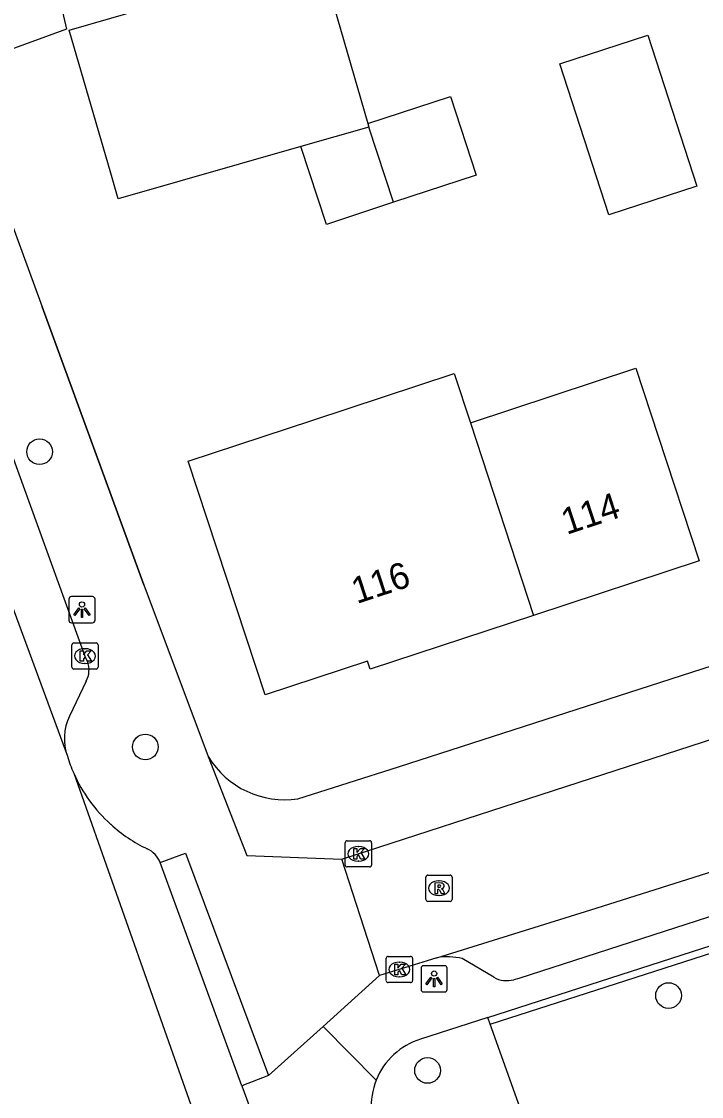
# Model space of a CAD drawing. Extents: x 158087 to 159494, y 382905 to 383981.
# Drawn here: x 158996.6 to 159022.52, y 383170.24 to 383211.21 of the extents above; entities that cross this region are included whole.
import ezdxf

# ---------------------------------------------------------------- set-up
doc = ezdxf.new("R2010")
doc.units = 0
for name, color, linetype in [('IMGEO_Boom', 7, 'Continuous'), ('IMGEO_Groenvoorziening', 7, 'Continuous'), ('IMGEO_Hek', 7, 'Continuous'), ('IMGEO_Kolk', 7, 'Continuous'), ('IMGEO_Lichtpunt', 7, 'Continuous'), ('IMGEO_Muur', 7, 'Continuous'), ('IMGEO_Pand', 7, 'Continuous'), ('IMGEO_Pand_nummerreeks', 7, 'Continuous'), ('IMGEO_Rijbaan_lokaal_open', 7, 'Continuous'), ('IMGEO_Rioolput', 7, 'Continuous'), ('IMGEO_Voetpad_open', 7, 'Continuous')]:
    doc.layers.add(name, color=color, linetype=linetype)

msp = doc.modelspace()

# ---------------------------------------------------------------- linework, layer by layer
at = {"layer": 'IMGEO_Boom'}
for centre in [(158997.288, 383194.809), (159001.319, 383183.558), (159021.263, 383174.084), (159012.076, 383171.228)]:
    msp.add_circle(centre, 0.489, dxfattribs=at)
at = {"layer": 'IMGEO_Groenvoorziening'}
for points in [[(159014.464, 383172.988), (159050.706, 383184.656), (159101.717, 383201.354)], [(159014.464, 383172.988), (159014.37, 383173.25)], [(159054.466, 383063.161), (159054.077, 383064.114), (159051.106, 383071.394), (159050.869, 383072.038), (159044.427, 383089.771), (159039.388, 383103.264), (159014.464, 383172.988)]]:
    msp.add_lwpolyline(points, dxfattribs=at)
at = {"layer": 'IMGEO_Hek'}
msp.add_lwpolyline([(159014.464, 383172.988), (159050.706, 383184.656), (159101.717, 383201.354)], dxfattribs=at)
at = {"layer": 'IMGEO_Kolk'}
for p, q in [((158998.518, 383186.597), (158998.518, 383187.449)), ((158998.593, 383187.523), (158999.445, 383187.523)), ((158999.006, 383187.303), (158999.031, 383187.303)), ((158999.519, 383187.449), (158999.519, 383186.597)), ((158999.445, 383186.523), (158998.593, 383186.523)), ((158999.029, 383186.743), (158999.004, 383186.743)), ((159008.942, 383179.058), (159008.942, 383179.91)), ((159009.017, 383179.984), (159009.869, 383179.984)), ((159009.943, 383179.91), (159009.943, 383179.058)), ((159009.43, 383179.764), (159009.455, 383179.764)), ((159009.453, 383179.204), (159009.428, 383179.204)), ((159009.869, 383178.984), (159009.017, 383178.984)), ((159010.503, 383174.651), (159010.503, 383175.503)), ((159010.578, 383175.577), (159011.43, 383175.577)), ((159011.504, 383175.503), (159011.504, 383174.651)), ((159010.991, 383175.357), (159011.016, 383175.357)), ((159011.43, 383174.577), (159010.578, 383174.577)), ((159011.014, 383174.797), (159010.989, 383174.797))]:
    msp.add_line(p, q, dxfattribs=at)
for points in [[(158998.518, 383186.597), (158998.518, 383187.449)], [(158998.593, 383187.523), (158999.445, 383187.523)], [(158999.519, 383187.449), (158999.519, 383186.597)], [(158998.839, 383187.223), (158998.962, 383187.223), (158998.962, 383187.072), (158999.092, 383187.223), (158999.256, 383187.223), (158999.11, 383187.072), (158999.263, 383186.823), (158999.111, 383186.823), (158999.026, 383186.987), (158998.962, 383186.92), (158998.962, 383186.823), (158998.839, 383186.823), (158998.839, 383187.223)], [(158999.445, 383186.523), (158998.593, 383186.523)], [(159008.942, 383179.058), (159008.942, 383179.91)], [(159009.017, 383179.984), (159009.869, 383179.984)], [(159009.943, 383179.91), (159009.943, 383179.058)], [(159009.263, 383179.684), (159009.386, 383179.684), (159009.386, 383179.533), (159009.516, 383179.684), (159009.68, 383179.684), (159009.534, 383179.533), (159009.687, 383179.284), (159009.535, 383179.284), (159009.45, 383179.448), (159009.386, 383179.381), (159009.386, 383179.284), (159009.263, 383179.284), (159009.263, 383179.684)], [(159009.869, 383178.984), (159009.017, 383178.984)], [(159010.503, 383174.651), (159010.503, 383175.503)], [(159010.578, 383175.577), (159011.43, 383175.577)], [(159011.504, 383175.503), (159011.504, 383174.651)], [(159010.824, 383175.277), (159010.947, 383175.277), (159010.947, 383175.126), (159011.077, 383175.277), (159011.241, 383175.277), (159011.095, 383175.126), (159011.248, 383174.877), (159011.096, 383174.877), (159011.011, 383175.041), (159010.947, 383174.974), (159010.947, 383174.877), (159010.824, 383174.877), (159010.824, 383175.277)], [(159011.43, 383174.577), (159010.578, 383174.577)]]:
    msp.add_lwpolyline(points, dxfattribs=at)
for centre, start, end in [((158998.595, 383187.447), 91.552, 178.448), ((158998.595, 383187.447), 91.552, 178.448), ((158999.443, 383187.447), 1.552, 88.448), ((158999.443, 383187.447), 1.552, 88.448), ((158998.595, 383186.599), 181.552, 268.448), ((158998.595, 383186.599), 181.552, 268.448), ((158999.443, 383186.599), 271.552, 358.448), ((158999.443, 383186.599), 271.552, 358.448), ((159009.019, 383179.908), 91.552, 178.448), ((159009.019, 383179.908), 91.552, 178.448), ((159009.867, 383179.908), 1.552, 88.448), ((159009.867, 383179.908), 1.552, 88.448), ((159009.019, 383179.06), 181.552, 268.448), ((159009.019, 383179.06), 181.552, 268.448), ((159009.867, 383179.06), 271.552, 358.448), ((159009.867, 383179.06), 271.552, 358.448), ((159010.58, 383175.501), 91.552, 178.448), ((159010.58, 383175.501), 91.552, 178.448), ((159011.428, 383175.501), 1.552, 88.448), ((159011.428, 383175.501), 1.552, 88.448), ((159010.58, 383174.653), 181.552, 268.448), ((159010.58, 383174.653), 181.552, 268.448), ((159011.428, 383174.653), 271.552, 358.448), ((159011.428, 383174.653), 271.552, 358.448)]:
    msp.add_arc(centre, 0.0765, start, end, dxfattribs=at)
for centre, major_axis, ratio, start_param, end_param in [((158999.005, 383187.023), (-0.387, 0.002), 0.722429, 4.712389, 7.853982), ((158999.03, 383187.023), (-0.39, 0.002), 0.717154, 1.570796, 4.712389), ((159009.429, 383179.484), (-0.387, 0.002), 0.722429, 4.712389, 7.853982), ((159009.454, 383179.484), (-0.39, 0.002), 0.717154, 1.570796, 4.712389), ((159010.99, 383175.077), (-0.387, 0.002), 0.722429, 4.712389, 7.853982), ((159011.015, 383175.077), (-0.39, 0.002), 0.717154, 1.570796, 4.712389)]:
    msp.add_ellipse(centre, major_axis=major_axis, ratio=ratio, start_param=start_param, end_param=end_param, dxfattribs=at)
at = {"layer": 'IMGEO_Lichtpunt'}
for p, q in [((158998.406, 383189.192), (158998.406, 383188.385)), ((158998.406, 383189.192), (158998.406, 383188.385)), ((158999.308, 383189.287), (158998.5, 383189.287)), ((158999.308, 383189.287), (158998.5, 383189.287)), ((158999.402, 383188.385), (158999.402, 383189.192)), ((158999.402, 383188.385), (158999.402, 383189.192)), ((158998.5, 383188.291), (158999.308, 383188.291)), ((158998.5, 383188.291), (158999.308, 383188.291)), ((159011.829, 383175.123), (159011.829, 383174.316)), ((159011.829, 383175.123), (159011.829, 383174.316)), ((159012.731, 383175.218), (159011.923, 383175.218)), ((159012.731, 383175.218), (159011.923, 383175.218)), ((159012.825, 383174.316), (159012.825, 383175.123)), ((159012.825, 383174.316), (159012.825, 383175.123)), ((159011.923, 383174.222), (159012.731, 383174.222)), ((159011.923, 383174.222), (159012.731, 383174.222))]:
    msp.add_line(p, q, dxfattribs=at)
for points in [[(158998.78, 383188.856), (158998.819, 383188.828), (158998.631, 383188.566), (158998.593, 383188.593), (158998.78, 383188.856)], [(158998.882, 383188.808), (158998.929, 383188.808), (158998.929, 383188.486), (158998.882, 383188.486), (158998.882, 383188.808)], [(158998.992, 383188.828), (158999.03, 383188.855), (158999.217, 383188.593), (158999.178, 383188.565), (158998.992, 383188.828)], [(159012.203, 383174.787), (159012.242, 383174.759), (159012.054, 383174.497), (159012.016, 383174.524), (159012.203, 383174.787)], [(159012.305, 383174.739), (159012.352, 383174.739), (159012.352, 383174.417), (159012.305, 383174.417), (159012.305, 383174.739)], [(159012.415, 383174.759), (159012.453, 383174.786), (159012.64, 383174.524), (159012.601, 383174.496), (159012.415, 383174.759)]]:
    msp.add_lwpolyline(points, dxfattribs=at)
for centre in [(158998.905, 383188.99), (159012.328, 383174.921)]:
    msp.add_circle(centre, 0.0994, dxfattribs=at)
for centre, start, end in [((158998.5, 383189.192), 90, 180), ((158998.5, 383189.192), 90, 180), ((158999.308, 383189.192), 0, 90), ((158999.308, 383189.192), 0, 90), ((158998.5, 383188.385), 180, 270), ((158998.5, 383188.385), 180, 270), ((158999.308, 383188.385), 270, 0), ((158999.308, 383188.385), 270, 360), ((159011.923, 383175.123), 90, 180), ((159011.923, 383175.123), 90, 180), ((159012.731, 383175.123), 0, 90), ((159012.731, 383175.123), 0, 90), ((159011.923, 383174.316), 180, 270), ((159011.923, 383174.316), 180, 270), ((159012.731, 383174.316), 270, 0), ((159012.731, 383174.316), 270, 360)]:
    msp.add_arc(centre, 0.0946, start, end, dxfattribs=at)
at = {"layer": 'IMGEO_Muur'}
msp.add_lwpolyline([(159001.262, 383189.731), (158997.381, 383200.329)], dxfattribs=at)
at = {"layer": 'IMGEO_Pand'}
for points in [[(159007.249, 383206.436), (159000.284, 383204.451), (159000, 383205.426), (158998.414, 383210.874), (159000, 383211.333), (159007.973, 383213.64), (159009.804, 383207.313)], [(159022.341, 383204.924), (159018.983, 383203.836), (159017.117, 383209.592), (159020.476, 383210.68), (159022.341, 383204.924)], [(159009.804, 383207.313), (159012.948, 383208.348), (159013.934, 383205.355), (159010.78, 383204.317)], [(159009.844, 383207.176), (159007.249, 383206.436)], [(159009.804, 383207.313), (159009.844, 383207.176)], [(159010.78, 383204.317), (159009.844, 383207.176)], [(159010.78, 383204.317), (159008.224, 383203.475), (159007.249, 383206.436)], [(159013.713, 383195.915), (159020.019, 383197.992), (159020.872, 383195.399), (159022.436, 383190.65), (159016.118, 383188.57)], [(159016.118, 383188.57), (159009.89, 383186.519), (159009.789, 383186.824), (159005.885, 383185.539), (159002.952, 383194.449), (159007.702, 383196.012), (159013.096, 383197.788), (159013.713, 383195.915)], [(159013.713, 383195.915), (159016.118, 383188.57)]]:
    msp.add_lwpolyline(points, dxfattribs=at)
at = {"layer": 'IMGEO_Rijbaan_lokaal_open'}
for points in [[(158988.654, 383209.465), (158998.347, 383183.201)], [(159012.434, 383175.522), (159018.501, 383177.411), (159043.414, 383185.285)], [(159008.809, 383179.277), (159024.944, 383184.518)], [(158998.589, 383182.558), (159003.434, 383168.833)], [(159010.249, 383174.843), (159009.509, 383177.122), (159008.809, 383179.277)], [(159012.434, 383175.522), (159012.066, 383175.408), (159010.249, 383174.843)]]:
    msp.add_lwpolyline(points, dxfattribs=at)
msp.add_arc((159004.182, 383185.03), 6.115, 197.4041, 203.8446, dxfattribs=at)
at = {"layer": 'IMGEO_Rioolput'}
for p, q in [((159012.087, 383178.674), (159012.939, 383178.674)), ((159012.012, 383177.748), (159012.012, 383178.6)), ((159012.5, 383178.454), (159012.525, 383178.454)), ((159013.013, 383178.6), (159013.013, 383177.748)), ((159012.523, 383177.894), (159012.498, 383177.894)), ((159012.939, 383177.674), (159012.087, 383177.674))]:
    msp.add_line(p, q, dxfattribs=at)
for points in [[(159012.087, 383178.674), (159012.939, 383178.674)], [(159012.012, 383177.748), (159012.012, 383178.6)], [(159012.601, 383178.372), (159012.349, 383178.374), (159012.349, 383177.974)], [(159012.527, 383178.293), (159012.473, 383178.293), (159012.473, 383178.212)], [(159013.013, 383178.6), (159013.013, 383177.748)], [(159012.349, 383177.974), (159012.473, 383177.974), (159012.473, 383178.136), (159012.484, 383178.136)], [(159012.473, 383178.212), (159012.525, 383178.212)], [(159012.531, 383178.107), (159012.602, 383177.974), (159012.742, 383177.974), (159012.677, 383178.1)], [(159012.939, 383177.674), (159012.087, 383177.674)]]:
    msp.add_lwpolyline(points, dxfattribs=at)
for centre, radius, start, end in [((159012.089, 383178.598), 0.0765, 91.552, 178.448), ((159012.089, 383178.598), 0.0765, 91.552, 178.448), ((159012.937, 383178.598), 0.0765, 1.552, 88.448), ((159012.937, 383178.598), 0.0765, 1.552, 88.448), ((159012.533, 383178.197), 0.0964, 77.0061, 93.1865), ((159012.547, 383178.254), 0.0378, 276.6634, 79.6772), ((159012.6, 383178.262), 0.109, 350.3612, 89.416), ((159012.598, 383178.262), 0.112, 277.5842, 350.9817), ((159012.483, 383178.083), 0.0533, 26.0293, 88.6989), ((159012.509, 383178.401), 0.19, 274.7715, 282.9687), ((159012.582, 383178.047), 0.108, 29.5134, 73.7905), ((159012.089, 383177.75), 0.0765, 181.552, 268.448), ((159012.089, 383177.75), 0.0765, 181.552, 268.448), ((159012.937, 383177.75), 0.0765, 271.552, 358.448), ((159012.937, 383177.75), 0.0765, 271.552, 358.448)]:
    msp.add_arc(centre, radius, start, end, dxfattribs=at)
for centre, major_axis, ratio, start_param, end_param in [((159012.499, 383178.174), (-0.387, 0.002), 0.722429, 4.712389, 7.853982), ((159012.524, 383178.174), (-0.39, 0.002), 0.717154, 1.570796, 4.712389)]:
    msp.add_ellipse(centre, major_axis=major_axis, ratio=ratio, start_param=start_param, end_param=end_param, dxfattribs=at)
at = {"layer": 'IMGEO_Voetpad_open'}
for points in [[(158998.06, 383212.031), (158998.312, 383210.911), (158994.163, 383209.402), (158994.062, 383209.367)], [(158995.149, 383206.411), (158997.381, 383200.329), (159001.262, 383189.731), (159003.718, 383183.188)], [(158992.455, 383205.009), (158994.404, 383199.717), (158999.018, 383187.022), (158999.116, 383186.813)], [(159007.137, 383181.583), (159010.965, 383182.799), (159079.321, 383204.848)], [(159014.37, 383173.25), (159049.722, 383184.644), (159098.319, 383200.576), (159101.623, 383201.642)], [(159074.284, 383193.718), (159074.262, 383193.71), (159015.563, 383174.735), (159015.366, 383174.686)], [(158999.065, 383186.064), (158998.424, 383184.731)], [(159003.718, 383183.188), (159005.186, 383179.421), (159008.809, 383179.277)], [(159001.88, 383179.152), (159002.855, 383179.514), (159006.015, 383171.032)], [(159005.003, 383170.648), (159001.88, 383179.152)], [(159014.605, 383174.781), (159013.399, 383175.491)], [(159010.249, 383174.843), (159008.101, 383172.91)], [(159008.101, 383172.91), (159006.015, 383171.032)], [(159010.121, 383170.861), (159008.101, 383172.91)], [(159014.37, 383173.25), (159011.812, 383172.425)], [(159006.015, 383171.032), (159005.003, 383170.648)], [(159005.003, 383170.648), (159005.41, 383169.538)]]:
    msp.add_lwpolyline(points, dxfattribs=at)
for centre, radius, start, end in [((158998.271, 383186.494), 0.903, 331.5507, 20.6587), ((159000.268, 383183.871), 2.034, 155.0001, 199.2377), ((159006.631, 383184.949), 3.404, 211.1553, 278.5506), ((159003.921, 383184.933), 5.838, 204.0096, 227.7966), ((159003.917, 383184.92), 5.824, 227.743, 244.2693), ((159001.03, 383178.842), 0.905, 20.0419, 66.6785), ((159012.848, 383173.371), 2.19, 75.427, 100.8931), ((159015.1, 383175.653), 1.002, 240.3944, 285.3741), ((159012.61, 383169.866), 2.68, 107.3165, 158.2148), ((159012.611, 383169.866), 2.681, 158.2165, 209.1006)]:
    msp.add_arc(centre, radius, start, end, dxfattribs=at)

# ---------------------------------------------------------------- texts
at = {"layer": 'IMGEO_Pand_nummerreeks'}
for s, p in [('114', (159017.376, 383191.637)), ('116', (159009.378, 383189.003))]:
    msp.add_text(s, height=1, rotation=18.2251, dxfattribs=at).set_placement(p)

doc.saveas('drawing.dxf')
